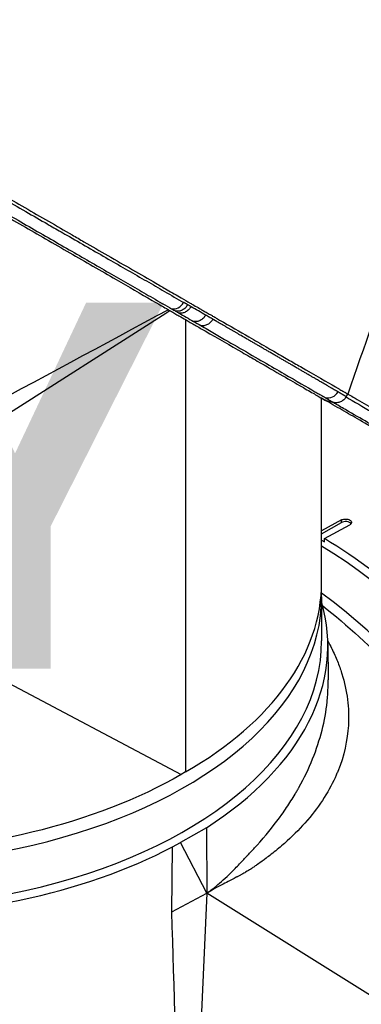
# Model space of a CAD drawing. Header units: millimetres. Extents: x 0 to 4378, y 0 to 2397.
# Tile 324 of 330: x 2673 to 2702, y 1907 to 1989. Entities that reach past the tile are written whole.
import ezdxf

# ---------------------------------------------------------------- set-up
doc = ezdxf.new("R2010")
doc.units = ezdxf.units.MM
doc.header["$LTSCALE"] = 0.2
doc.layers.add('01_Object Line', color=4, linetype='Continuous')
doc.layers.add('07_Special Line2', color=76, linetype='Continuous')
doc.styles.add('Rainbow-5.0 Style', font='malgunsl.ttf')

# ---------------------------------------------------------------- blocks, each defined once
blk = doc.blocks.new('A$C36afca62')
at = {"layer": '07_Special Line2', "insert": (43.221, 5.18), "char_height": 19.2, "attachment_point": 4, "style": 'Rainbow-5.0 Style'}
blk.add_mtext('{\\fMalgun Gothic Semilight|b1|i0|c129|p50;Y}', dxfattribs=at)
blk = doc.blocks.new('A$C3fd8c262_1')
for p, q in [((-84.977, 1084.881), (-52.366, 1105.67)), ((-52.366, 1105.67), (-52.03, 1105.885)), ((-50.7, 1105.117), (-50.7, 1067.133)), ((-60.3, 1101.552), (-60.299, 1101.552)), ((-60.275, 1101.565), (-60.275, 1101.565)), ((-39.277, 1083.054), (-39.277, 1098.522)), ((-37.215, 1098.641), (-37.082, 1098.872)), ((-37.618, 1088.295), (-39.277, 1087.386)), ((-37.618, 1088.076), (-37.618, 1088.295)), ((-39.277, 1087.118), (-37.618, 1088.076)), ((-39.032, 1086.725), (-36.911, 1087.886)), ((-39.277, 1086.584), (-39.032, 1086.443)), ((-39.032, 1086.443), (-39.032, 1086.725)), ((-84.977, 1084.881), (-51.064, 1066.918)), ((-39.277, 1081.83), (-39.277, 1083.054)), ((-39.277, 1081.83), (-39.277, 1078.155)), ((-38.76, 1077.888), (-38.728, 1074.871)), ((-50.7, 1067.133), (-51.064, 1066.918)), ((-48.955, 1062.451), (-51.133, 1061.194)), ((-48.955, 1062.451), (-48.914, 1056.958)), ((-51.809, 1060.833), (-51.133, 1061.194)), ((-48.914, 1056.958), (-51.133, 1061.194)), ((-51.851, 1055.387), (-51.809, 1060.833)), ((-51.851, 1055.387), (-48.914, 1056.958)), ((-48.914, 1056.958), (-50.613, 1018.321)), ((-16.401, 1036.57), (-48.914, 1056.958))]:
    blk.add_line(p, q)
for centre, major_axis, ratio, start_param, end_param in [((-51.561, 1106.967), (-0.499, -0.867), 0.80827, 0.256115, 1.56999), ((-57.134, 1134.861), (-17.71, 30.675), 0.57735, 2.457593, 2.457595), ((-78.277, 1081.83), (-35.1, 0), 0.57735, 4.26295, 4.262957), ((-64.708, 1097.565), (-1.27, 2.199), 0.57735, 5.28831, 5.288393), ((-66.256, 1129.595), (17.654, -30.578), 0.57735, 5.589188, 5.589195), ((-38.751, 1099.541), (-0.506, -0.862), 0.986461, 0.298059, 1.577789), ((-37.265, 1087.872), (0.5, 0), 0.57735, 0.381749, 2.356194), ((-39.739, 1054.518), (19.5, -33.775), 0.57735, 0, 2.339416), ((-78.277, 1083.054), (39, 0), 0.57735, 5.497787, 6.283185), ((-78.277, 1083.054), (39, 0), 0.57735, 5.497787, 6.283185), ((-78.277, 1081.83), (39, 0), 0.57735, 4.059541, 6.283185), ((-78.277, 1081.83), (39, 0), 0.57735, 4.059541, 6.283185), ((-42.921, 1052.681), (19.5, -33.775), 0.57735, 0, 2.223644), ((-42.921, 1052.681), (19.5, -33.775), 0.57735, 0, 2.223644), ((-78.277, 1077.747), (39.517, 0), 0.57735, 5.548419, 6.445191), ((-78.277, 1078.155), (39, 0), 0.57735, 3.958709, 6.283185), ((-43.982, 1052.068), (-17.975, 31.134), 0.57735, 5.27792, 5.27793), ((-43.982, 1052.068), (17.875, -30.96), 0.57735, 2.129534, 2.129544), ((-22.769, 1064.316), (14.538, -25.18), 0.57735, 4.353632, 4.353642), ((-23.122, 1064.112), (-14.788, 25.613), 0.57735, 1.233787, 1.233971), ((-78.277, 1058.968), (35, 0), 0.57735, 0.157067, 0.158601), ((-46.777, 1058.968), (1.5, 0), 0.57735, 0.95903, 0.959072), ((-46.777, 1058.968), (-1.5, 0), 0.57735, 1.128488, 1.139506), ((-46.777, 1058.968), (-1.5, 0), 0.57735, 1.560201, 1.56025), ((-78.277, 1058.56), (29.075, 0), 0.57735, 5.86229, 5.862292), ((-78.277, 1058.968), (-29.575, 0), 0.57735, 2.684998, 2.685001), ((-51.602, 1049.494), (0.8, 0), 0.578031, 1.677101, 1.677165)]:
    blk.add_ellipse(centre, major_axis=major_axis, ratio=ratio, start_param=start_param, end_param=end_param)
for points, knots in [([(-28.062, 1122.487), (-28.06, 1122.49), (-28.059, 1122.493), (-28.007, 1122.618), (-27.958, 1122.742), (-27.863, 1122.995), (-27.814, 1123.135), (-27.704, 1123.466), (-27.643, 1123.668), (-27.569, 1123.941), (-27.551, 1124.012), (-27.468, 1124.344), (-27.409, 1124.62), (-27.278, 1125.356), (-27.219, 1125.829), (-27.024, 1128.474), (-27.267, 1131.402), (-28.573, 1135.5), (-28.639, 1135.701), (-28.779, 1136.116), (-28.851, 1136.324), (-28.996, 1136.73), (-29.07, 1136.931), (-29.448, 1137.938), (-29.782, 1138.753), (-30.332, 1139.997), (-30.524, 1140.416), (-31.535, 1142.542), (-32.476, 1144.28), (-33.793, 1146.457), (-34.061, 1146.886), (-36.566, 1150.818), (-39.202, 1154.235), (-43.885, 1159.357), (-45.763, 1161.204), (-48.638, 1163.742), (-49.601, 1164.544), (-51.526, 1166.048), (-52.504, 1166.761), (-53.467, 1167.407)], [0.717541, 0.717541, 0.717541, 0.717541, 0.718212, 0.718212, 0.74576, 0.74576, 0.776284, 0.776284, 0.820204, 0.820204, 0.834927, 0.834927, 0.896521, 0.896521, 0.995652, 0.995652, 1.428405, 1.428405, 1.450296, 1.450296, 1.471663, 1.471663, 1.492327, 1.492327, 1.574835, 1.574835, 1.616316, 1.616316, 1.784634, 1.784634, 1.826029, 1.826029, 2.164003, 2.164003, 2.373598, 2.373598, 2.479923, 2.479923, 2.586935, 2.586935, 2.586935, 2.586935]), ([(-107.461, 1139.504), (-106.523, 1138.963), (-105.539, 1138.395), (-103.499, 1137.217), (-102.445, 1136.608), (-99.2, 1134.735), (-96.948, 1133.435), (-94.002, 1131.734), (-93.346, 1131.355), (-91.94, 1130.543), (-91.189, 1130.11), (-88.437, 1128.521), (-86.444, 1127.37), (-83.957, 1125.935), (-83.439, 1125.635), (-81.735, 1124.651), (-80.561, 1123.974), (-78.161, 1122.588), (-76.936, 1121.881), (-75.11, 1120.827), (-74.492, 1120.47), (-73.246, 1119.751), (-72.618, 1119.388), (-71.352, 1118.657), (-70.715, 1118.289), (-68.744, 1117.151), (-67.435, 1116.396), (-65.501, 1115.279), (-64.847, 1114.901), (-63.531, 1114.142), (-62.87, 1113.76), (-61.544, 1112.995), (-60.879, 1112.611), (-59.894, 1112.042), (-59.564, 1111.852), (-58.556, 1111.27), (-57.889, 1110.884), (-55.818, 1109.689), (-54.466, 1108.908), (-52.87, 1107.987), (-52.561, 1107.809), (-51.85, 1107.398), (-51.45, 1107.167), (-50.8, 1106.792), (-50.565, 1106.657), (-50.257, 1106.478), (-50.212, 1106.453), (-50.114, 1106.396), (-50.063, 1106.366), (-49.833, 1106.234), (-49.696, 1106.154), (-49.446, 1106.01), (-49.378, 1105.971), (-49.176, 1105.854), (-49.072, 1105.794), (-48.853, 1105.668), (-48.746, 1105.606), (-48.568, 1105.503), (-48.498, 1105.462), (-48.365, 1105.386), (-48.308, 1105.353), (-48.171, 1105.275), (-48.098, 1105.232), (-47.962, 1105.153), (-47.9, 1105.118), (-46.973, 1104.583), (-46.153, 1104.109), (-44.881, 1103.375), (-44.403, 1103.099), (-43.507, 1102.582), (-43.087, 1102.339), (-42.491, 1101.995), (-42.302, 1101.886), (-41.746, 1101.565), (-41.393, 1101.361), (-39.799, 1100.441), (-38.805, 1099.867), (-38.085, 1099.452), (-38.05, 1099.431), (-37.98, 1099.391), (-37.946, 1099.371), (-37.881, 1099.334), (-37.849, 1099.315), (-37.793, 1099.283), (-37.769, 1099.269), (-37.626, 1099.187), (-37.523, 1099.127), (-37.409, 1099.062), (-37.386, 1099.048), (-37.343, 1099.023), (-37.324, 1099.012), (-37.289, 1098.992), (-37.272, 1098.982), (-37.235, 1098.961), (-37.217, 1098.95), (-37.183, 1098.931), (-37.169, 1098.923), (-37.142, 1098.907), (-37.129, 1098.9), (-37.115, 1098.891), (-37.11, 1098.889), (-37.101, 1098.884), (-37.097, 1098.881), (-37.089, 1098.876), (-37.086, 1098.875), (-37.082, 1098.873), (-37.082, 1098.872), (-37.082, 1098.872)], [-21.001083, -21.001083, -21.001083, -21.001083, -20.328863, -20.328863, -19.655828, -19.655828, -18.308332, -18.308332, -17.924512, -17.924512, -17.485993, -17.485993, -16.316696, -16.316696, -16.006668, -16.006668, -15.296307, -15.296307, -14.534305, -14.534305, -14.139555, -14.139555, -13.730091, -13.730091, -13.30546, -13.30546, -12.401825, -12.401825, -11.929878, -11.929878, -11.437802, -11.437802, -10.9252, -10.9252, -10.663362, -10.663362, -10.117833, -10.117833, -8.934625, -8.934625, -8.645977, -8.645977, -8.260408, -8.260408, -8.006475, -8.006475, -7.961161, -7.961161, -7.91407, -7.91407, -7.778509, -7.778509, -7.724161, -7.724161, -7.666804, -7.666804, -7.602838, -7.602838, -7.565627, -7.565627, -7.532521, -7.532521, -7.488032, -7.488032, -7.450837, -7.450837, -6.924212, -6.924212, -6.587553, -6.587553, -6.265466, -6.265466, -6.109966, -6.109966, -5.79866, -5.79866, -4.627003, -4.627003, -4.564096, -4.564096, -4.501625, -4.501625, -4.439084, -4.439084, -4.389917, -4.389917, -4.135415, -4.135415, -4.06302, -4.06302, -4.00074, -4.00074, -3.938004, -3.938004, -3.858125, -3.858125, -3.782258, -3.782258, -3.697501, -3.697501, -3.658476, -3.658476, -3.601749, -3.601749, -3.53559, -3.53559, -3.48246, -3.48246, -3.48246, -3.48246]), ([(-107.607, 1139.25), (-106.556, 1138.643), (-105.276, 1137.905), (-103.734, 1137.016), (-103.049, 1136.621), (-102.313, 1136.196), (-101.524, 1135.742), (-101.508, 1135.732), (-101.491, 1135.723), (-101.474, 1135.713), (-100.771, 1135.308), (-100.026, 1134.879), (-99.24, 1134.426), (-98.582, 1134.047), (-97.895, 1133.651), (-97.18, 1133.239), (-97.088, 1133.186), (-96.996, 1133.133), (-96.903, 1133.079), (-96.205, 1132.677), (-95.481, 1132.26), (-94.733, 1131.83), (-94.666, 1131.791), (-94.598, 1131.752), (-94.531, 1131.713), (-94.172, 1131.506), (-93.808, 1131.297), (-93.438, 1131.084), (-93.219, 1130.958), (-92.998, 1130.83), (-92.775, 1130.702), (-92.663, 1130.638), (-92.551, 1130.573), (-92.439, 1130.509), (-92.337, 1130.45), (-92.258, 1130.405), (-92.14, 1130.337), (-92.127, 1130.329), (-92.114, 1130.322), (-92.1, 1130.314), (-90.61, 1129.455), (-89.214, 1128.652), (-87.923, 1127.908), (-87.089, 1127.428), (-86.298, 1126.973), (-85.551, 1126.542), (-84.702, 1126.053), (-83.909, 1125.597), (-83.171, 1125.172), (-82.518, 1124.796), (-81.908, 1124.445), (-81.341, 1124.118), (-80.259, 1123.495), (-79.33, 1122.96), (-78.549, 1122.511), (-78.376, 1122.411), (-78.21, 1122.315), (-78.051, 1122.224), (-77.614, 1121.972), (-77.23, 1121.751), (-76.9, 1121.561), (-76.734, 1121.465), (-76.582, 1121.378), (-76.443, 1121.298), (-76.399, 1121.272), (-76.356, 1121.248), (-76.315, 1121.224), (-76.291, 1121.21), (-76.267, 1121.196), (-76.244, 1121.183), (-76.212, 1121.165), (-76.182, 1121.147), (-76.152, 1121.13), (-76.137, 1121.121), (-76.122, 1121.113), (-76.107, 1121.104), (-76.103, 1121.102), (-76.101, 1121.101), (-76.1, 1121.1), (-76.099, 1121.099), (-76.097, 1121.099), (-76.094, 1121.097), (-76.089, 1121.094), (-76.081, 1121.089), (-76.064, 1121.08), (-75.574, 1120.797), (-75.089, 1120.518), (-74.609, 1120.242), (-73.138, 1119.394), (-71.721, 1118.578), (-70.359, 1117.794), (-68.954, 1116.985), (-67.607, 1116.209), (-66.317, 1115.466), (-64.985, 1114.698), (-63.712, 1113.966), (-62.498, 1113.266), (-62.095, 1113.034), (-61.699, 1112.806), (-61.309, 1112.582), (-61.096, 1112.459), (-60.885, 1112.337), (-60.675, 1112.216), (-60.072, 1111.869), (-59.484, 1111.53), (-58.911, 1111.2), (-57.732, 1110.521), (-56.618, 1109.879), (-55.565, 1109.273), (-55.022, 1108.96), (-54.495, 1108.657), (-53.985, 1108.363), (-53.463, 1108.062), (-52.958, 1107.771), (-52.469, 1107.489), (-51.913, 1107.169), (-51.377, 1106.86), (-50.861, 1106.563)], [0.0000003, 0.0000003, 0.0000003, 0.0000003, 0.0859853, 0.0859853, 0.0859853, 0.1241981, 0.1241981, 0.1241981, 0.125, 0.125, 0.125, 0.1589987, 0.1589987, 0.1589987, 0.1875, 0.1875, 0.1875, 0.1911709, 0.1911709, 0.1911709, 0.21875, 0.21875, 0.21875, 0.2212271, 0.2212271, 0.2212271, 0.234375, 0.234375, 0.234375, 0.2421875, 0.2421875, 0.2421875, 0.2460938, 0.2460938, 0.2460938, 0.2496161, 0.2496161, 0.2496161, 0.25, 0.25, 0.25, 0.2912742, 0.2912742, 0.2912742, 0.3179228, 0.3179228, 0.3179228, 0.3481944, 0.3481944, 0.3481944, 0.375, 0.375, 0.375, 0.4261619, 0.4261619, 0.4261619, 0.4375, 0.4375, 0.4375, 0.46875, 0.46875, 0.46875, 0.484375, 0.484375, 0.484375, 0.4893023, 0.4893023, 0.4893023, 0.4921875, 0.4921875, 0.4921875, 0.4960938, 0.4960938, 0.4960938, 0.4980469, 0.4980469, 0.4980469, 0.4986572, 0.4986572, 0.4986572, 0.4992676, 0.4992676, 0.4992676, 0.5, 0.5, 0.5, 0.5215625, 0.5215625, 0.5215625, 0.5877727, 0.5877727, 0.5877727, 0.656049, 0.656049, 0.656049, 0.7265974, 0.7265974, 0.7265974, 0.75, 0.75, 0.75, 0.7627993, 0.7627993, 0.7627993, 0.7996666, 0.7996666, 0.7996666, 0.8755356, 0.8755356, 0.8755356, 0.9146293, 0.9146293, 0.9146293, 0.9545641, 0.9545641, 0.9545641, 1, 1, 1, 1]), ([(-107.745, 1138.242), (-106.552, 1137.553), (-105.283, 1136.82), (-103.959, 1136.056), (-103.253, 1135.649), (-102.531, 1135.233), (-101.798, 1134.809), (-101.063, 1134.386), (-100.317, 1133.956), (-99.562, 1133.52), (-98.806, 1133.085), (-98.042, 1132.644), (-97.273, 1132.2), (-96.502, 1131.756), (-95.726, 1131.309), (-94.947, 1130.86), (-94.167, 1130.41), (-93.385, 1129.959), (-92.602, 1129.508), (-91.219, 1128.71), (-89.834, 1127.912), (-88.46, 1127.12), (-87.679, 1126.67), (-86.901, 1126.222), (-86.127, 1125.776), (-85.342, 1125.323), (-84.561, 1124.873), (-83.785, 1124.426), (-82.243, 1123.537), (-80.723, 1122.66), (-79.231, 1121.801), (-78.49, 1121.373), (-77.755, 1120.95), (-77.028, 1120.531), (-76.463, 1120.205), (-75.902, 1119.882), (-75.345, 1119.561), (-73.913, 1118.735), (-72.513, 1117.928), (-71.149, 1117.142), (-69.782, 1116.354), (-68.45, 1115.586), (-67.156, 1114.84), (-65.859, 1114.093), (-64.6, 1113.367), (-63.379, 1112.663), (-62.769, 1112.311), (-62.168, 1111.965), (-61.576, 1111.624), (-60.985, 1111.283), (-60.403, 1110.947), (-59.831, 1110.618), (-58.687, 1109.958), (-57.583, 1109.322), (-56.521, 1108.709), (-55.989, 1108.403), (-55.468, 1108.103), (-54.957, 1107.808), (-54.447, 1107.514), (-53.947, 1107.226), (-53.457, 1106.944), (-52.914, 1106.63), (-52.383, 1106.325), (-51.867, 1106.027)], [0, 0, 0, 0, 0.0671031, 0.0671031, 0.0671031, 0.1029277, 0.1029277, 0.1029277, 0.1387919, 0.1387919, 0.1387919, 0.1747111, 0.1747111, 0.1747111, 0.2106779, 0.2106779, 0.2106779, 0.2467042, 0.2467042, 0.2467042, 0.3103939, 0.3103939, 0.3103939, 0.3465771, 0.3465771, 0.3465771, 0.383319, 0.383319, 0.383319, 0.4564224, 0.4564224, 0.4564224, 0.4927866, 0.4927866, 0.4927866, 0.5210907, 0.5210907, 0.5210907, 0.5939582, 0.5939582, 0.5939582, 0.6669229, 0.6669229, 0.6669229, 0.7399622, 0.7399622, 0.7399622, 0.7765034, 0.7765034, 0.7765034, 0.8130598, 0.8130598, 0.8130598, 0.886194, 0.886194, 0.886194, 0.9227702, 0.9227702, 0.9227702, 0.9593497, 0.9593497, 0.9593497, 1, 1, 1, 1]), ([(-107.595, 1137.965), (-107.07, 1137.661), (-105.466, 1136.736), (-101.445, 1134.414), (-99.793, 1133.461), (-97.61, 1132.2), (-97.122, 1131.918), (-92.71, 1129.371), (-88.705, 1127.058), (-83.712, 1124.176), (-82.616, 1123.543), (-78.957, 1121.43), (-76.448, 1119.982), (-72.756, 1117.85), (-71.488, 1117.119), (-68.935, 1115.644), (-67.649, 1114.902), (-65.043, 1113.398), (-63.728, 1112.638), (-61.076, 1111.107), (-59.747, 1110.34), (-57.811, 1109.222), (-57.164, 1108.849), (-55.475, 1107.873), (-54.458, 1107.287), (-53.253, 1106.591), (-53.014, 1106.453), (-52.629, 1106.23), (-52.487, 1106.148), (-52.195, 1105.98), (-52.083, 1105.915), (-51.842, 1105.776), (-51.715, 1105.703), (-51.477, 1105.565), (-51.366, 1105.502), (-51.057, 1105.323), (-50.858, 1105.208), (-50.604, 1105.061), (-50.548, 1105.029), (-50.428, 1104.96), (-50.364, 1104.923), (-50.145, 1104.797), (-50.038, 1104.735), (-49.621, 1104.494), (-49.342, 1104.333), (-47.958, 1103.534), (-46.916, 1102.932), (-45.516, 1102.124), (-45.09, 1101.878), (-43.898, 1101.19), (-43.181, 1100.776), (-41.949, 1100.065), (-41.422, 1099.76), (-40.752, 1099.374), (-40.555, 1099.26), (-40.019, 1098.951), (-39.722, 1098.779), (-39.271, 1098.519), (-39.109, 1098.425), (-38.91, 1098.31), (-38.866, 1098.285), (-38.884, 1098.295), (-38.901, 1098.305), (-38.96, 1098.339), (-38.999, 1098.362), (-39.11, 1098.426), (-39.185, 1098.469), (-39.277, 1098.522)], [-15.738203, -15.738203, -15.738203, -15.738203, -14.793481, -14.793481, -14.173934, -14.173934, -13.996984, -13.996984, -12.579476, -12.579476, -12.176243, -12.176243, -11.215253, -11.215253, -10.695697, -10.695697, -10.142358, -10.142358, -9.539575, -9.539575, -8.883963, -8.883963, -8.543526, -8.543526, -7.972636, -7.972636, -7.829924, -7.829924, -7.73886, -7.73886, -7.680875, -7.680875, -7.616244, -7.616244, -7.560081, -7.560081, -7.459116, -7.459116, -7.430908, -7.430908, -7.397967, -7.397967, -7.318024, -7.318024, -7.146824, -7.146824, -6.455961, -6.455961, -6.135134, -6.135134, -5.518203, -5.518203, -4.951279, -4.951279, -4.691225, -4.691225, -4.182012, -4.182012, -3.710062, -3.710062, -3.272291, -3.272291, -3.069642, -3.069642, -2.879581, -2.879581, -2.656561, -2.656561, -2.656561, -2.656561]), ([(-51.867, 1106.027), (-51.857, 1106.021), (-51.847, 1106.016), (-51.838, 1106.01), (-51.735, 1105.951), (-51.633, 1105.892), (-51.531, 1105.833)], [0, 0, 0, 0, 0.084771, 0.084771, 0.084771, 1, 1, 1, 1]), ([(-50.522, 1106.368), (-50.547, 1106.324), (-50.576, 1106.28), (-50.609, 1106.238), (-50.641, 1106.196), (-50.677, 1106.155), (-50.715, 1106.117), (-50.753, 1106.079), (-50.795, 1106.043), (-50.838, 1106.01), (-50.881, 1105.977), (-50.927, 1105.948), (-50.974, 1105.923), (-51.021, 1105.898), (-51.069, 1105.878), (-51.117, 1105.862), (-51.166, 1105.846), (-51.214, 1105.835), (-51.262, 1105.828), (-51.309, 1105.82), (-51.356, 1105.818), (-51.401, 1105.819), (-51.446, 1105.82), (-51.49, 1105.825), (-51.531, 1105.833)], [0, 0, 0, 0, 0.125, 0.125, 0.125, 0.25, 0.25, 0.25, 0.375, 0.375, 0.375, 0.5, 0.5, 0.5, 0.625, 0.625, 0.625, 0.75, 0.75, 0.75, 0.875, 0.875, 0.875, 1, 1, 1, 1]), ([(-50.241, 1106.206), (-50.267, 1106.162), (-50.296, 1106.118), (-50.328, 1106.076), (-50.36, 1106.034), (-50.396, 1105.994), (-50.435, 1105.955), (-50.473, 1105.917), (-50.514, 1105.881), (-50.558, 1105.848), (-50.601, 1105.816), (-50.647, 1105.787), (-50.694, 1105.762), (-50.741, 1105.737), (-50.789, 1105.717), (-50.838, 1105.701), (-50.886, 1105.685), (-50.935, 1105.674), (-50.982, 1105.667), (-51.03, 1105.659), (-51.077, 1105.657), (-51.122, 1105.658), (-51.167, 1105.659), (-51.211, 1105.664), (-51.252, 1105.673)], [0, 0, 0, 0, 0.125, 0.125, 0.125, 0.25, 0.25, 0.25, 0.375, 0.375, 0.375, 0.5, 0.5, 0.5, 0.625, 0.625, 0.625, 0.75, 0.75, 0.75, 0.875, 0.875, 0.875, 1, 1, 1, 1]), ([(-51.252, 1105.673), (-51.047, 1105.554), (-50.843, 1105.436), (-50.638, 1105.318), (-50.433, 1105.2), (-50.229, 1105.082), (-50.024, 1104.964)], [0, 0, 0, 0, 0.500049, 0.500049, 0.500049, 1, 1, 1, 1]), ([(-49.012, 1105.497), (-49.217, 1105.615), (-49.422, 1105.733), (-49.626, 1105.851), (-49.831, 1105.969), (-50.036, 1106.088), (-50.241, 1106.206)], [0, 0, 0, 0, 0.499983, 0.499983, 0.499983, 1, 1, 1, 1]), ([(-49.012, 1105.497), (-49.038, 1105.453), (-49.067, 1105.409), (-49.1, 1105.367), (-49.132, 1105.325), (-49.168, 1105.285), (-49.206, 1105.246), (-49.245, 1105.208), (-49.286, 1105.172), (-49.329, 1105.139), (-49.371, 1105.107), (-49.416, 1105.079), (-49.462, 1105.054), (-49.51, 1105.029), (-49.559, 1105.008), (-49.609, 1104.992), (-49.658, 1104.976), (-49.706, 1104.965), (-49.754, 1104.957), (-49.802, 1104.95), (-49.849, 1104.947), (-49.894, 1104.949), (-49.939, 1104.95), (-49.983, 1104.955), (-50.024, 1104.964)], [0, 0, 0, 0, 0.125, 0.125, 0.125, 0.25, 0.25, 0.25, 0.375, 0.375, 0.375, 0.496983, 0.496983, 0.496983, 0.625, 0.625, 0.625, 0.75, 0.75, 0.75, 0.875, 0.875, 0.875, 1, 1, 1, 1]), ([(-48.403, 1105.144), (-48.429, 1105.1), (-48.458, 1105.057), (-48.49, 1105.015), (-48.523, 1104.973), (-48.558, 1104.932), (-48.597, 1104.894), (-48.636, 1104.856), (-48.677, 1104.82), (-48.72, 1104.787), (-48.764, 1104.755), (-48.81, 1104.726), (-48.857, 1104.701), (-48.904, 1104.676), (-48.953, 1104.656), (-49.002, 1104.641), (-49.05, 1104.625), (-49.099, 1104.614), (-49.147, 1104.607), (-49.195, 1104.6), (-49.242, 1104.597), (-49.288, 1104.598), (-49.334, 1104.6), (-49.378, 1104.605), (-49.419, 1104.614)], [0, 0, 0, 0, 0.125, 0.125, 0.125, 0.25, 0.25, 0.25, 0.375, 0.375, 0.375, 0.5, 0.5, 0.5, 0.625, 0.625, 0.625, 0.75, 0.75, 0.75, 0.875, 0.875, 0.875, 1, 1, 1, 1]), ([(-48.403, 1105.144), (-48.504, 1105.202), (-48.605, 1105.261), (-48.808, 1105.379), (-48.91, 1105.438), (-49.012, 1105.497)], [0.000007, 0.000007, 0.000007, 0.000007, 0.4987592, 0.4987592, 1, 1, 1, 1]), ([(-49.419, 1104.614), (-49.223, 1104.5), (-49.029, 1104.388), (-48.837, 1104.277), (-48.642, 1104.164), (-48.449, 1104.053), (-48.259, 1103.943), (-47.506, 1103.507), (-46.788, 1103.092), (-46.107, 1102.699), (-45.413, 1102.297), (-44.758, 1101.918), (-44.144, 1101.563), (-43.53, 1101.208), (-42.957, 1100.877), (-42.429, 1100.571), (-41.381, 1099.964), (-40.506, 1099.457), (-39.835, 1099.066), (-39.72, 1098.999), (-39.61, 1098.935), (-39.506, 1098.874), (-39.46, 1098.847), (-39.415, 1098.821), (-39.371, 1098.795), (-39.229, 1098.713), (-39.101, 1098.637), (-38.985, 1098.57)], [0, 0, 0, 0, 0.037905, 0.037905, 0.037905, 0.076407, 0.076407, 0.076407, 0.228573, 0.228573, 0.228573, 0.383709, 0.383709, 0.383709, 0.538779, 0.538779, 0.538779, 0.846375, 0.846375, 0.846375, 0.899464, 0.899464, 0.899464, 0.923234, 0.923234, 0.923234, 1, 1, 1, 1]), ([(-29.319, 1092.772), (-29.942, 1093.132), (-30.544, 1093.479), (-31.7, 1094.147), (-32.253, 1094.466), (-33.842, 1095.383), (-34.794, 1095.933), (-36.205, 1096.748), (-36.719, 1097.044), (-37.451, 1097.467), (-37.701, 1097.611), (-38.203, 1097.901), (-38.451, 1098.044), (-38.896, 1098.301), (-39.095, 1098.416), (-39.277, 1098.521)], [0, 0, 0, 0, 0.264332, 0.264332, 0.528758, 0.528758, 1.056139, 1.056139, 1.406505, 1.406505, 1.606603, 1.606603, 1.835356, 1.835356, 2.053692, 2.053692, 2.053692, 2.053692]), ([(-38.985, 1098.57), (-38.905, 1098.523), (-38.833, 1098.481), (-38.767, 1098.442), (-38.719, 1098.414), (-38.675, 1098.388), (-38.634, 1098.364), (-38.577, 1098.331), (-38.527, 1098.302), (-38.483, 1098.276), (-38.44, 1098.251), (-38.403, 1098.229), (-38.375, 1098.212), (-38.361, 1098.204), (-38.349, 1098.197), (-38.338, 1098.19), (-38.32, 1098.18), (-38.309, 1098.172), (-38.302, 1098.168), (-38.298, 1098.165), (-38.296, 1098.164), (-38.297, 1098.164)], [0, 0, 0, 0, 0.038515, 0.038515, 0.038515, 0.0665662, 0.0665662, 0.0665662, 0.1051222, 0.1051222, 0.1051222, 0.1435792, 0.1435792, 0.1435792, 0.1627903, 0.1627903, 0.1627903, 0.1959954, 0.1959954, 0.1959954, 0.2193625, 0.2193625, 0.2193625, 0.2193625]), ([(-29.47, 1093.05), (-30.421, 1093.604), (-31.389, 1094.158), (-32.335, 1094.704), (-32.362, 1094.719), (-32.389, 1094.735), (-32.416, 1094.751), (-32.903, 1095.032), (-33.383, 1095.309), (-33.853, 1095.582), (-34.089, 1095.718), (-34.322, 1095.852), (-34.551, 1095.985), (-34.666, 1096.051), (-34.78, 1096.117), (-34.893, 1096.183), (-34.948, 1096.214), (-35.002, 1096.246), (-35.056, 1096.277), (-35.058, 1096.278), (-35.06, 1096.279), (-35.063, 1096.281), (-35.119, 1096.313), (-35.199, 1096.36), (-35.231, 1096.378), (-35.733, 1096.669), (-36.356, 1097.029), (-37.021, 1097.414), (-37.353, 1097.607), (-37.696, 1097.805), (-38.036, 1098.002), (-38.133, 1098.058), (-38.23, 1098.114), (-38.326, 1098.17)], [0.0000259, 0.0000259, 0.0000259, 0.0000259, 0.0607503, 0.0607503, 0.0607503, 0.0625, 0.0625, 0.0625, 0.09375, 0.09375, 0.09375, 0.109375, 0.109375, 0.109375, 0.1171875, 0.1171875, 0.1171875, 0.1209386, 0.1209386, 0.1209386, 0.1210938, 0.1210938, 0.1210938, 0.125, 0.125, 0.125, 0.1875, 0.1875, 0.1875, 0.21875, 0.21875, 0.21875, 0.2276863, 0.2276863, 0.2276863, 0.2276863]), ([(-37.215, 1098.64), (-37.27, 1098.547), (-37.34, 1098.461), (-37.501, 1098.319), (-37.594, 1098.261), (-37.788, 1098.179), (-37.894, 1098.153), (-38.045, 1098.14), (-38.092, 1098.139), (-38.196, 1098.145), (-38.251, 1098.154), (-38.297, 1098.164)], [0, 0, 0, 0, 0.0326057, 0.0326057, 0.0646561, 0.0646561, 0.0966177, 0.0966177, 0.1115082, 0.1115082, 0.1301184, 0.1301184, 0.1301184, 0.1301184]), ([(-37.226, 1098.625), (-36.541, 1098.228), (-35.805, 1097.801), (-35.048, 1097.363), (-34.837, 1097.241), (-34.626, 1097.118), (-34.413, 1096.995), (-33.699, 1096.582), (-32.975, 1096.163), (-32.263, 1095.751), (-31.242, 1095.161), (-30.24, 1094.582), (-29.331, 1094.058)], [0.8046321, 0.8046321, 0.8046321, 0.8046321, 0.8597114, 0.8597114, 0.8597114, 0.875, 0.875, 0.875, 0.9263298, 0.9263298, 0.9263298, 0.9999663, 0.9999663, 0.9999663, 0.9999663]), ([(-37.082, 1098.871), (-36.939, 1098.788), (-36.791, 1098.703), (-36.167, 1098.343), (-35.656, 1098.048), (-34.695, 1097.493), (-34.261, 1097.243), (-33.125, 1096.586), (-32.397, 1096.166), (-31.238, 1095.497), (-30.842, 1095.268), (-30.231, 1094.916), (-30.025, 1094.797), (-29.713, 1094.616), (-29.608, 1094.556), (-29.45, 1094.465), (-29.397, 1094.434), (-29.318, 1094.388), (-29.291, 1094.373), (-29.238, 1094.342), (-29.211, 1094.327), (-29.185, 1094.311)], [-1.389394, -1.389394, -1.389394, -1.389394, -1.28633, -1.28633, -0.964845, -0.964845, -0.723574, -0.723574, -0.36177, -0.36177, -0.180858, -0.180858, -0.090444, -0.090444, -0.045229, -0.045229, -0.022617, -0.022617, -0.011309, -0.011309, -0.000001, -0.000001, -0.000001, -0.000001]), ([(-37.618, 1088.295), (-37.581, 1088.315), (-37.538, 1088.332), (-37.439, 1088.359), (-37.383, 1088.368), (-37.272, 1088.375), (-37.218, 1088.373), (-37.1, 1088.358), (-37.038, 1088.343), (-36.968, 1088.315), (-36.953, 1088.309), (-36.933, 1088.299), (-36.928, 1088.296), (-36.918, 1088.291), (-36.915, 1088.289), (-36.907, 1088.285), (-36.904, 1088.283), (-36.895, 1088.277), (-36.89, 1088.274), (-36.873, 1088.263), (-36.862, 1088.254), (-36.814, 1088.214), (-36.788, 1088.178), (-36.764, 1088.111), (-36.762, 1088.08), (-36.775, 1088.018), (-36.792, 1087.986), (-36.843, 1087.931), (-36.874, 1087.907), (-36.911, 1087.886)], [-0.1574555, -0.1574555, -0.1574555, -0.1574555, -0.1416612, -0.1416612, -0.1241291, -0.1241291, -0.1081014, -0.1081014, -0.0880942, -0.0880942, -0.0825129, -0.0825129, -0.0802847, -0.0802847, -0.0787284, -0.0787284, -0.077172, -0.077172, -0.074944, -0.074944, -0.0693639, -0.0693639, -0.0493569, -0.0493569, -0.0333294, -0.0333294, -0.0157975, -0.0157975, -0.000001, -0.000001, -0.000001, -0.000001]), ([(-11.504, 1040.257), (-11.685, 1044.464), (-12.544, 1048.987), (-15.494, 1058.062), (-17.526, 1062.53), (-21.271, 1068.848), (-22.62, 1070.869), (-26.19, 1075.636), (-28.502, 1078.242), (-33.559, 1083.017), (-36.286, 1085.099), (-39.032, 1086.725)], [0.000001, 0.000001, 0.000001, 0.000001, 1.509107, 1.509107, 2.980726, 2.980726, 3.709428, 3.709428, 4.786993, 4.786993, 5.948512, 5.948512, 5.948512, 5.948512]), ([(-39.186, 1081.089), (-37.114, 1079.469), (-35.085, 1077.601), (-29.86, 1072.002), (-26.876, 1067.932), (-21.842, 1059.142), (-19.837, 1054.486), (-17.107, 1045.239), (-16.402, 1040.717), (-16.401, 1036.57)], [0.633852, 0.633852, 0.633852, 0.633852, 1.529963, 1.529963, 3.044033, 3.044033, 4.566466, 4.566466, 6.088612, 6.088612, 6.088612, 6.088612]), ([(-38.765, 1078.137), (-38.633, 1077.899), (-38.531, 1077.7), (-38.451, 1077.539), (-38.449, 1077.537), (-38.448, 1077.534), (-38.447, 1077.532), (-38.443, 1077.524), (-38.435, 1077.507), (-38.428, 1077.494), (-38.248, 1077.129), (-38.089, 1076.772), (-37.949, 1076.423), (-37.814, 1076.085), (-37.697, 1075.755), (-37.596, 1075.433), (-37.589, 1075.412), (-37.582, 1075.391), (-37.576, 1075.369), (-37.355, 1074.656), (-37.199, 1073.936), (-37.107, 1073.213), (-37.017, 1072.496), (-36.991, 1071.775), (-37.032, 1071.055), (-37.032, 1071.049), (-37.032, 1071.043), (-37.033, 1071.038), (-37.105, 1069.805), (-37.376, 1068.502), (-37.926, 1067.159), (-37.965, 1067.064), (-38.005, 1066.969), (-38.047, 1066.874), (-38.593, 1065.626), (-39.383, 1064.349), (-40.475, 1063.078), (-40.48, 1063.073), (-40.485, 1063.067), (-40.489, 1063.062), (-40.993, 1062.477), (-41.553, 1061.904), (-42.166, 1061.345), (-42.473, 1061.066), (-42.794, 1060.79), (-43.127, 1060.518), (-43.294, 1060.382), (-43.465, 1060.247), (-43.638, 1060.113), (-43.768, 1060.013), (-43.9, 1059.913), (-44.034, 1059.814), (-44.079, 1059.781), (-44.125, 1059.747), (-44.169, 1059.715), (-44.345, 1059.586), (-44.524, 1059.458), (-44.706, 1059.332), (-44.797, 1059.269), (-44.889, 1059.206), (-44.981, 1059.143), (-45.027, 1059.112), (-45.074, 1059.08), (-45.121, 1059.049), (-45.144, 1059.034), (-45.167, 1059.018), (-45.191, 1059.002), (-45.213, 1058.988), (-45.235, 1058.973), (-45.257, 1058.959), (-45.268, 1058.951), (-45.268, 1058.951), (-45.273, 1058.948), (-45.347, 1058.901), (-45.475, 1058.821), (-45.659, 1058.715), (-45.756, 1058.658), (-45.869, 1058.594), (-45.999, 1058.523), (-46.064, 1058.487), (-46.133, 1058.449), (-46.206, 1058.41), (-46.243, 1058.39), (-46.281, 1058.37), (-46.319, 1058.349), (-46.339, 1058.339), (-46.358, 1058.328), (-46.378, 1058.318), (-46.388, 1058.312), (-46.398, 1058.307), (-46.408, 1058.302), (-46.414, 1058.299), (-46.419, 1058.297), (-46.424, 1058.294), (-46.429, 1058.291), (-46.435, 1058.288), (-46.439, 1058.286), (-46.688, 1058.155), (-46.916, 1058.038), (-47.121, 1057.932), (-47.323, 1057.828), (-47.503, 1057.735), (-47.659, 1057.654), (-47.661, 1057.652), (-47.663, 1057.652), (-47.666, 1057.65), (-47.887, 1057.534), (-48.101, 1057.419), (-48.31, 1057.303), (-48.518, 1057.188), (-48.719, 1057.073), (-48.914, 1056.958)], [0.288865, 0.288865, 0.288865, 0.288865, 0.3120117, 0.3120117, 0.3120117, 0.3123779, 0.3123779, 0.3123779, 0.3134758, 0.3134758, 0.3134758, 0.34375, 0.34375, 0.34375, 0.3730469, 0.3730469, 0.3730469, 0.375, 0.375, 0.375, 0.4375, 0.4375, 0.4375, 0.4995117, 0.4995117, 0.4995117, 0.5, 0.5, 0.5, 0.625, 0.625, 0.625, 0.6338459, 0.6338459, 0.6338459, 0.7495117, 0.7495117, 0.7495117, 0.75, 0.75, 0.75, 0.8125, 0.8125, 0.8125, 0.84375, 0.84375, 0.84375, 0.859375, 0.859375, 0.859375, 0.8710938, 0.8710938, 0.8710938, 0.875, 0.875, 0.875, 0.890625, 0.890625, 0.890625, 0.8984375, 0.8984375, 0.8984375, 0.9023438, 0.9023438, 0.9023438, 0.9042969, 0.9042969, 0.9042969, 0.9061279, 0.9061279, 0.9061279, 0.9070483, 0.9070483, 0.9070483, 0.921875, 0.921875, 0.921875, 0.9296875, 0.9296875, 0.9296875, 0.9335938, 0.9335938, 0.9335938, 0.9355469, 0.9355469, 0.9355469, 0.9365234, 0.9365234, 0.9365234, 0.9370117, 0.9370117, 0.9370117, 0.9372559, 0.9372559, 0.9372559, 0.9375, 0.9375, 0.9375, 0.953125, 0.953125, 0.953125, 0.9685059, 0.9685059, 0.9685059, 0.96875, 0.96875, 0.96875, 0.984375, 0.984375, 0.984375, 1, 1, 1, 1]), ([(-48.914, 1056.958), (-48.598, 1057.173), (-48.237, 1057.452), (-47.637, 1057.968), (-47.427, 1058.156), (-47.101, 1058.465), (-46.934, 1058.625), (-46.735, 1058.824), (-46.634, 1058.926), (-46.583, 1058.978), (-46.562, 1059), (-46.547, 1059.015), (-46.541, 1059.021), (-46.273, 1059.297), (-46.056, 1059.527), (-45.787, 1059.814), (-45.706, 1059.9), (-45.6, 1060.014), (-45.55, 1060.068), (-45.497, 1060.123), (-45.472, 1060.15), (-45.46, 1060.162), (-45.455, 1060.168), (-45.452, 1060.171), (-45.449, 1060.174), (-45.402, 1060.224), (-45.291, 1060.339), (-45.034, 1060.612), (-44.934, 1060.719), (-44.763, 1060.906), (-44.702, 1060.973), (-44.606, 1061.079), (-44.557, 1061.134), (-44.498, 1061.201), (-44.465, 1061.237), (-44.45, 1061.254), (-44.441, 1061.264), (-44.438, 1061.268), (-43.759, 1062.037), (-43.152, 1062.805), (-42.34, 1063.947), (-42.086, 1064.327), (-41.729, 1064.892), (-41.556, 1065.175), (-41.365, 1065.502), (-41.272, 1065.666), (-41.226, 1065.747), (-41.206, 1065.782), (-41.193, 1065.806), (-41.187, 1065.816), (-40.292, 1067.426), (-39.648, 1069.036), (-39.042, 1071.43), (-38.9, 1072.224), (-38.775, 1073.404), (-38.748, 1073.796), (-38.729, 1074.38), (-38.726, 1074.609), (-38.727, 1074.837), (-38.728, 1074.871)], [0, 0, 0, 0, 0.03125, 0.03125, 0.046875, 0.046875, 0.0546875, 0.0585938, 0.0605469, 0.0615234, 0.0620117, 0.0620117, 0.0625, 0.0625, 0.078125, 0.078125, 0.0859375, 0.0859375, 0.0898438, 0.0917969, 0.0927734, 0.0932617, 0.0935059, 0.0935059, 0.09375, 0.09375, 0.109375, 0.109375, 0.1171875, 0.1171875, 0.1210938, 0.1210938, 0.1230469, 0.1240234, 0.1245117, 0.1248779, 0.1248779, 0.125, 0.125, 0.1875, 0.1875, 0.21875, 0.21875, 0.234375, 0.2421875, 0.2460938, 0.2480469, 0.2490234, 0.2490234, 0.25, 0.25, 0.375, 0.375, 0.4375, 0.4375, 0.46875, 0.46875, 0.484375, 0.4871384, 0.4871384, 0.4871384, 0.4871384]), ([(-51.064, 1066.918), (-54.657, 1064.845), (-58.926, 1063.194), (-68.3, 1060.935), (-73.335, 1060.344), (-83.463, 1060.308), (-88.481, 1060.858), (-95.941, 1062.584), (-98.573, 1063.406), (-101.011, 1064.39)], [0, 0, 0, 0, 1.523476, 1.523476, 3.047005, 3.047005, 4.562156, 4.562156, 5.458689, 5.458689, 5.458689, 5.458689]), ([(-105.53, 1061.281), (-102.819, 1059.785), (-99.751, 1058.519), (-93.205, 1056.562), (-89.793, 1055.863), (-83.882, 1055.154), (-81.457, 1054.996), (-74.113, 1054.912), (-69.226, 1055.386), (-59.891, 1057.368), (-55.543, 1058.886), (-51.809, 1060.833)], [0.039583, 0.039583, 0.039583, 0.039583, 1.164971, 1.164971, 2.245726, 2.245726, 2.976579, 2.976579, 4.453024, 4.453024, 5.967093, 5.967093, 5.967093, 5.967093]), ([(-50.592, 1016.547), (-53.899, 1018.461), (-57.677, 1020.648), (-61.785, 1023.025), (-66.058, 1025.498), (-70.697, 1028.182), (-75.547, 1030.99), (-75.62, 1031.032), (-75.723, 1031.091), (-75.768, 1031.118), (-75.823, 1031.149), (-75.869, 1031.176), (-75.921, 1031.206), (-77.28, 1031.992), (-79.207, 1033.108), (-81.77, 1034.592), (-82.364, 1034.936), (-82.992, 1035.299), (-83.654, 1035.683), (-84.474, 1036.157), (-85.347, 1036.662), (-86.273, 1037.198), (-87.11, 1037.683), (-87.99, 1038.192), (-88.913, 1038.726), (-89.374, 1038.994), (-89.846, 1039.267), (-90.327, 1039.546), (-90.568, 1039.685), (-90.812, 1039.826), (-91.058, 1039.968), (-91.304, 1040.111), (-91.578, 1040.27), (-91.803, 1040.4), (-91.843, 1040.423), (-91.883, 1040.446), (-91.923, 1040.469), (-95.031, 1042.269), (-97.804, 1043.873), (-100.162, 1045.238), (-100.495, 1045.43), (-100.82, 1045.618), (-101.137, 1045.801), (-102.2, 1046.416), (-103.171, 1046.978), (-104.053, 1047.487), (-105.318, 1048.218), (-106.389, 1048.837), (-107.313, 1049.37)], [0, 0, 0, 0, 0.243156, 0.243156, 0.243156, 0.496094, 0.496094, 0.496094, 0.49988, 0.49988, 0.49988, 0.504451, 0.504451, 0.504451, 0.625, 0.625, 0.625, 0.652935, 0.652935, 0.652935, 0.6875, 0.6875, 0.6875, 0.71875, 0.71875, 0.71875, 0.734375, 0.734375, 0.734375, 0.742187, 0.742187, 0.742187, 0.75, 0.75, 0.75, 0.751384, 0.751384, 0.751384, 0.859711, 0.859711, 0.859711, 0.875, 0.875, 0.875, 0.92633, 0.92633, 0.92633, 1, 1, 1, 1]), ([(-106.51, 1049.994), (-105.557, 1049.439), (-104.494, 1048.831), (-103.321, 1048.154), (-103.287, 1048.134), (-103.253, 1048.115), (-103.22, 1048.095), (-102.613, 1047.745), (-101.978, 1047.378), (-101.313, 1046.994), (-100.981, 1046.802), (-100.641, 1046.605), (-100.295, 1046.405), (-100.122, 1046.305), (-99.947, 1046.204), (-99.77, 1046.102), (-99.685, 1046.053), (-99.6, 1046.003), (-99.514, 1045.954), (-99.511, 1045.952), (-99.507, 1045.95), (-99.504, 1045.948), (-99.414, 1045.896), (-99.285, 1045.822), (-99.235, 1045.792), (-98.422, 1045.323), (-97.356, 1044.706), (-96.022, 1043.935), (-95.356, 1043.549), (-94.622, 1043.125), (-93.823, 1042.663), (-93.423, 1042.432), (-93.007, 1042.191), (-92.574, 1041.941), (-92.358, 1041.816), (-92.137, 1041.689), (-91.913, 1041.559), (-91.801, 1041.494), (-91.687, 1041.429), (-91.573, 1041.363), (-91.527, 1041.336), (-91.481, 1041.309), (-91.435, 1041.283), (-91.424, 1041.276), (-91.412, 1041.27), (-91.401, 1041.263), (-91.344, 1041.23), (-91.237, 1041.168), (-91.228, 1041.163), (-90.919, 1040.985), (-90.087, 1040.503), (-88.736, 1039.722), (-88.06, 1039.331), (-87.255, 1038.865), (-86.324, 1038.327), (-85.859, 1038.058), (-85.362, 1037.771), (-84.835, 1037.466), (-84.572, 1037.314), (-84.301, 1037.157), (-84.023, 1036.996), (-83.883, 1036.916), (-83.742, 1036.834), (-83.599, 1036.751), (-83.528, 1036.71), (-83.456, 1036.669), (-83.384, 1036.627), (-83.357, 1036.611), (-83.33, 1036.596), (-83.304, 1036.58), (-83.294, 1036.575), (-83.284, 1036.569), (-83.275, 1036.564), (-83.232, 1036.539), (-83.172, 1036.504), (-83.16, 1036.497), (-82.049, 1035.855), (-79.879, 1034.6), (-76.812, 1032.826), (-76.593, 1032.699), (-76.369, 1032.57), (-76.14, 1032.438), (-76.026, 1032.372), (-75.911, 1032.305), (-75.795, 1032.238), (-75.736, 1032.204), (-75.678, 1032.171), (-75.619, 1032.137), (-75.593, 1032.121), (-75.559, 1032.102), (-75.528, 1032.084), (-75.491, 1032.062), (-75.457, 1032.043), (-75.442, 1032.034), (-72.028, 1030.06), (-67.98, 1027.719), (-63.682, 1025.234), (-63.029, 1024.856), (-62.37, 1024.475), (-61.708, 1024.092), (-58.013, 1021.956), (-54.188, 1019.744), (-50.63, 1017.686)], [0, 0, 0, 0, 0.06075, 0.06075, 0.06075, 0.0625, 0.0625, 0.0625, 0.09375, 0.09375, 0.09375, 0.109375, 0.109375, 0.109375, 0.117188, 0.117188, 0.117188, 0.120939, 0.120939, 0.120939, 0.121094, 0.121094, 0.121094, 0.125, 0.125, 0.125, 0.1875, 0.1875, 0.1875, 0.21875, 0.21875, 0.21875, 0.234375, 0.234375, 0.234375, 0.242188, 0.242188, 0.242188, 0.246094, 0.246094, 0.246094, 0.247666, 0.247666, 0.247666, 0.248047, 0.248047, 0.248047, 0.25, 0.25, 0.25, 0.3125, 0.3125, 0.3125, 0.34375, 0.34375, 0.34375, 0.359375, 0.359375, 0.359375, 0.367187, 0.367187, 0.367187, 0.371094, 0.371094, 0.371094, 0.373047, 0.373047, 0.373047, 0.373765, 0.373765, 0.373765, 0.374023, 0.374023, 0.374023, 0.37516, 0.37516, 0.37516, 0.484375, 0.484375, 0.484375, 0.492187, 0.492187, 0.492187, 0.496094, 0.496094, 0.496094, 0.498047, 0.498047, 0.498047, 0.498931, 0.498931, 0.498931, 0.5, 0.5, 0.5, 0.75, 0.75, 0.75, 0.788006, 0.788006, 0.788006, 1, 1, 1, 1]), ([(-106.195, 1050.004), (-105.572, 1049.644), (-104.928, 1049.272), (-103.604, 1048.508), (-102.927, 1048.117), (-100.84, 1046.912), (-99.398, 1046.08), (-96.927, 1044.653), (-95.927, 1044.075), (-94.344, 1043.161), (-93.766, 1042.828), (-92.524, 1042.111), (-91.861, 1041.728), (-89.426, 1040.322), (-87.656, 1039.3), (-84.902, 1037.71), (-83.907, 1037.136), (-77.337, 1033.342), (-71.696, 1030.086), (-65.697, 1026.622), (-65.062, 1026.255), (-63.072, 1025.106), (-61.753, 1024.345), (-59.097, 1022.811), (-57.769, 1022.045), (-55.131, 1020.522), (-53.83, 1019.77), (-52.28, 1018.875), (-51.969, 1018.696), (-51.434, 1018.387), (-51.22, 1018.263), (-50.855, 1018.053), (-50.682, 1017.953), (-50.434, 1017.81), (-50.415, 1017.799), (-50.119, 1017.627), (-49.986, 1017.551), (-49.727, 1017.401), (-49.596, 1017.326), (-49.367, 1017.193), (-49.269, 1017.137), (-49.104, 1017.042), (-49.037, 1017.003), (-48.899, 1016.923), (-48.827, 1016.882), (-48.555, 1016.725), (-48.35, 1016.606), (-47.882, 1016.336), (-47.605, 1016.176), (-46.241, 1015.389), (-45.228, 1014.803), (-43.429, 1013.765), (-42.632, 1013.305), (-40.585, 1012.123), (-39.515, 1011.505), (-38.594, 1010.973), (-38.446, 1010.888), (-38.056, 1010.662), (-37.854, 1010.546), (-37.559, 1010.376), (-37.478, 1010.329), (-37.478, 1010.329)], [0, 0, 0, 0, 0.264332, 0.264332, 0.528758, 0.528758, 1.056139, 1.056139, 1.406505, 1.406505, 1.606603, 1.606603, 1.835356, 1.835356, 2.445847, 2.445847, 2.794554, 2.794554, 4.769924, 4.769924, 5.00797, 5.00797, 5.526041, 5.526041, 6.089229, 6.089229, 6.695329, 6.695329, 6.850985, 6.850985, 6.965758, 6.965758, 7.072004, 7.072004, 7.117238, 7.117238, 7.152898, 7.152898, 7.188974, 7.188974, 7.2161, 7.2161, 7.234487, 7.234487, 7.254339, 7.254339, 7.310164, 7.310164, 7.395171, 7.395171, 7.733586, 7.733586, 8.048233, 8.048233, 8.627304, 8.627304, 8.751092, 8.751092, 8.989797, 8.989797, 9.251269, 9.251269, 9.251269, 9.251269]), ([(-50.101, 1016), (-50.133, 1016.018), (-50.165, 1016.037), (-50.231, 1016.075), (-50.262, 1016.093), (-50.36, 1016.15), (-50.426, 1016.187), (-50.622, 1016.301), (-50.754, 1016.377), (-50.975, 1016.505), (-51.064, 1016.556), (-51.51, 1016.814), (-51.873, 1017.023), (-52.489, 1017.379), (-52.738, 1017.523), (-53.326, 1017.862), (-53.666, 1018.058), (-54.471, 1018.523), (-54.94, 1018.794), (-56.052, 1019.436), (-56.702, 1019.811), (-58.253, 1020.707), (-59.165, 1021.233), (-60.636, 1022.082), (-61.179, 1022.396), (-62.36, 1023.078), (-63, 1023.448), (-63.997, 1024.023), (-64.347, 1024.225), (-65.505, 1024.894), (-66.326, 1025.368), (-68.115, 1026.401), (-69.088, 1026.963), (-71.212, 1028.189), (-72.37, 1028.857), (-74.178, 1029.901), (-74.813, 1030.268), (-76.66, 1031.334), (-77.888, 1032.043), (-80.301, 1033.436), (-81.483, 1034.119), (-83.727, 1035.414), (-84.783, 1036.024), (-86.779, 1037.177), (-87.716, 1037.717), (-90.301, 1039.21), (-91.955, 1040.165), (-94.837, 1041.829), (-96.064, 1042.537), (-98.191, 1043.765), (-99.093, 1044.286), (-100.646, 1045.183), (-101.305, 1045.564), (-102.927, 1046.5), (-103.877, 1047.048), (-105.258, 1047.846), (-105.71, 1048.107), (-106.376, 1048.491), (-106.596, 1048.618), (-106.923, 1048.807), (-107.031, 1048.869), (-107.193, 1048.963), (-107.246, 1048.994), (-107.327, 1049.04), (-107.354, 1049.056), (-107.407, 1049.086), (-107.434, 1049.102), (-107.46, 1049.117)], [-7.729592, -7.729592, -7.729592, -7.729592, -7.71044, -7.71044, -7.69072, -7.69072, -7.65201, -7.65201, -7.574312, -7.574312, -7.522506, -7.522506, -7.315221, -7.315221, -7.177151, -7.177151, -6.993063, -6.993063, -6.7477, -6.7477, -6.420577, -6.420577, -5.984557, -5.984557, -5.735856, -5.735856, -5.451942, -5.451942, -5.300422, -5.300422, -4.9539, -4.9539, -4.557704, -4.557704, -4.105179, -4.105179, -3.863816, -3.863816, -3.40942, -3.40942, -2.98401, -2.98401, -2.611687, -2.611687, -2.28576, -2.28576, -1.715015, -1.715015, -1.28633, -1.28633, -0.964845, -0.964845, -0.723574, -0.723574, -0.36177, -0.36177, -0.180858, -0.180858, -0.090444, -0.090444, -0.045229, -0.045229, -0.022617, -0.022617, -0.011309, -0.011309, -0.000001, -0.000001, -0.000001, -0.000001])]:
    blk.add_open_spline(points, degree=3, knots=knots)
for points in [[(-28.062, 1122.487), (-31.362, 1114.64), (-34.399, 1106.701), (-37.082, 1098.872)], [(-52.145, 1105.951), (-63.115, 1100.032), (-74.096, 1094.118), (-85.085, 1088.21)], [(-51.531, 1105.833), (-51.438, 1105.78), (-51.345, 1105.726), (-51.252, 1105.673)], [(-50.241, 1106.206), (-50.334, 1106.26), (-50.428, 1106.314), (-50.522, 1106.368)], [(-50.024, 1104.964), (-49.821, 1104.846), (-49.619, 1104.729), (-49.419, 1104.614)], [(-38.297, 1098.164), (-38.489, 1098.206), (-38.683, 1098.248), (-38.876, 1098.291)], [(-50.747, 1017.99), (-51.085, 1029.795), (-51.454, 1042.262), (-51.851, 1055.387)]]:
    blk.add_open_spline(points, degree=3)
for points, weights in [([(-50.522, 1106.368), (-50.634, 1106.432), (-50.747, 1106.498), (-50.861, 1106.563)], [1, 1.00000000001, 1.00000000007, 1]), ([(-37.215, 1098.64), (-37.215, 1098.64), (-37.215, 1098.64), (-37.215, 1098.64)], [0.999997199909, 0.999997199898, 0.999997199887, 0.999997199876])]:
    blk.add_rational_spline(points, weights, degree=3)
for points, weights, knots in [([(-37.897, 1099.048), (-38.012, 1099.116), (-38.273, 1099.268), (-39.213, 1099.816), (-40.757, 1100.714), (-43.05, 1102.044), (-45.015, 1103.182), (-46.658, 1104.134), (-47.811, 1104.801), (-48.205, 1105.03), (-48.403, 1105.144)], [0.999998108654, 0.999998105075, 0.999998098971, 0.999998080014, 0.999998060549, 0.999998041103, 0.999998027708, 0.999998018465, 0.999998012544, 0.999998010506, 0.999998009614], [0, 0, 0, 0, 0.0767447, 0.1535458, 0.461084, 0.6161941, 0.7713836, 0.9235868, 0.9620932, 1, 1, 1, 1]), ([(-37.215, 1098.64), (-37.215, 1098.641), (-37.219, 1098.644), (-37.242, 1098.66), (-37.299, 1098.694), (-37.389, 1098.748), (-37.526, 1098.829), (-37.692, 1098.927), (-37.817, 1099.001), (-37.897, 1099.048)], [0.999997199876, 0.99999719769, 0.999997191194, 0.99999718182, 0.999997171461, 0.999997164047, 0.99999715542, 0.99999714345, 0.999997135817, 0.999997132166], [0.7867357, 0.7867357, 0.7867357, 0.7867357, 0.8040049, 0.83721, 0.8564211, 0.8948782, 0.9334342, 0.9614854, 1, 1, 1, 1])]:
    blk.add_rational_spline(points, weights, degree=3, knots=knots)

msp = doc.modelspace()

# ---------------------------------------------------------------- block references
at = {"xscale": 1.6, "yscale": 1.6, "zscale": 1.6}
msp.add_blockref('A$C36afca62', (2591.153, 1942.034), dxfattribs=at)
at = {"layer": '01_Object Line'}
msp.add_blockref('A$C3fd8c262_1', (2737.807, 859.146), dxfattribs=at)

doc.saveas('drawing.dxf')
